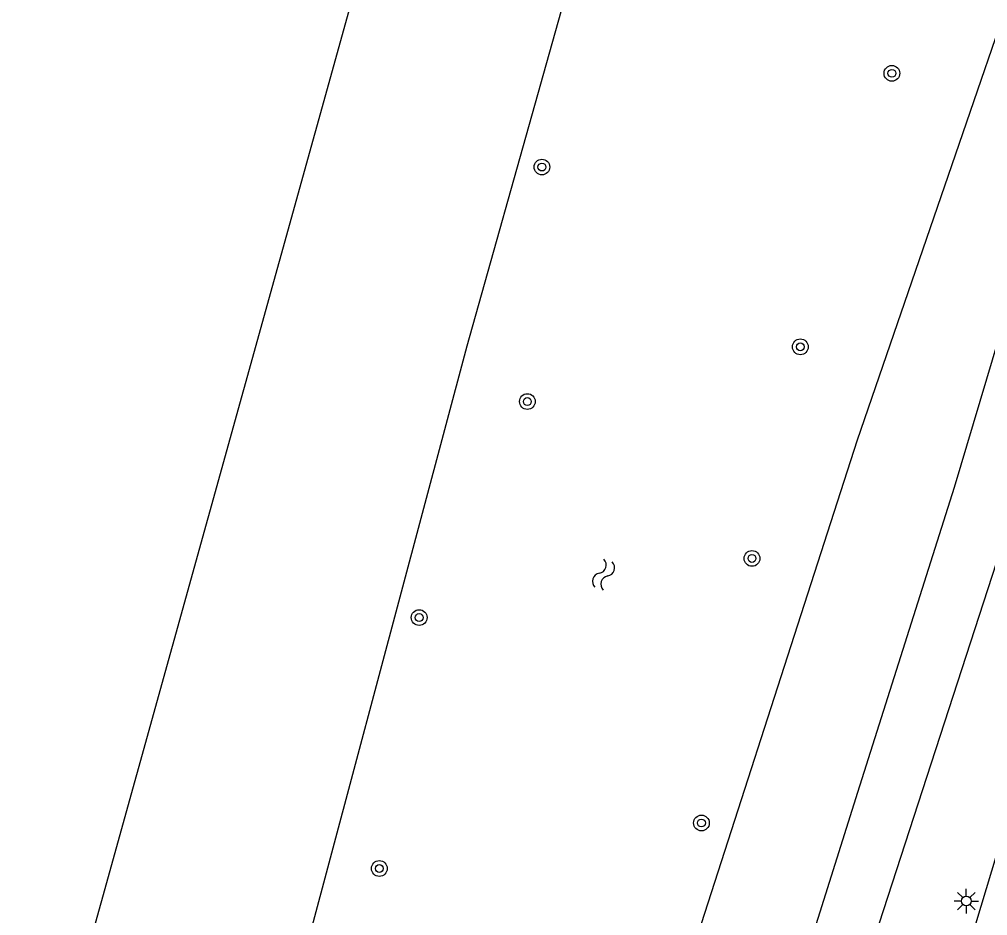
# Model space of a CAD drawing. Extents: x 125000 to 129004, y 397500 to 399008.
# Drawn here: x 125957.36 to 126006.61, y 397944.36 to 397989.93 of the extents above; entities that cross this region are included whole.
import ezdxf

# ---------------------------------------------------------------- set-up
doc = ezdxf.new("R2010")
doc.units = 0
for name, color, linetype in [('gg-knt-verharding', 7, 'Continuous'), ('gg-kntw-bovenkant insteek waterloop', 7, 'Continuous'), ('gg-kntw-greppel-droge sloot', 7, 'Continuous'), ('gt-symb-boom', 7, 'Continuous'), ('gt-symb-lichtmast', 7, 'Continuous'), ('gt-symb-watersymbool', 7, 'Continuous'), ('gx-grn-maaiveld', 7, 'Continuous')]:
    doc.layers.add(name, color=color, linetype=linetype)

# ---------------------------------------------------------------- blocks, each defined once
blk = doc.blocks.new('gt0-LMAST')
at = {"layer": 'gt-symb-lichtmast'}
for p, q in [((-0.005, 0.246), (-0.005, 0.621)), ((-0.182, 0.173), (-0.447, 0.438)), ((0.172, 0.173), (0.437, 0.438)), ((-0.255, -0.004), (-0.63, -0.004)), ((-0.182, -0.181), (-0.447, -0.446)), ((-0.005, -0.254), (-0.005, -0.629)), ((0.437, -0.446), (0.172, -0.181)), ((0.245, -0.004), (0.62, -0.004))]:
    blk.add_line(p, q, dxfattribs=at)
blk.add_circle((-0.005, -0.004), 0.25, dxfattribs=at)
blk = doc.blocks.new('gt0-BOOM')
at = {"layer": 'gt-symb-boom'}
for radius in [0.4, 0.2]:
    blk.add_circle((0, 0), radius, dxfattribs=at)
blk = doc.blocks.new('gt0-WA')
at = {"layer": 'gt-symb-watersymbool'}
for centre, start, end in [((-0.323, 0.022), 28.0725, 151.9275), ((0.427, 0.422), 208.0725, 331.9275), ((-0.323, -0.428), 28.0725, 151.9275), ((0.427, -0.028), 208.0725, 331.9275)]:
    blk.add_arc(centre, 0.425, start, end, dxfattribs=at)

msp = doc.modelspace()

# ---------------------------------------------------------------- linework, layer by layer
at = {"layer": 'gg-knt-verharding'}
msp.add_lwpolyline([(126000, 397923.999), (126022.941, 398000), (126030.248, 398024.301), (126034.113, 398037.727), (126037.981, 398051.687), (126040.076, 398057.318), (126042.344, 398062.881), (126045.447, 398069.84)], dxfattribs=at)
at = {"layer": 'gg-kntw-bovenkant insteek waterloop'}
for points in [[(125985.552, 397927.188), (125989.7, 397936.645), (126000, 397968.545), (126013.143, 398006.769), (126021.56, 398035.897)], [(125969.853, 397934.794), (125980.144, 397973.332), (125987.632, 398000)]]:
    msp.add_lwpolyline(points, dxfattribs=at)
at = {"layer": 'gg-kntw-greppel-droge sloot'}
for points in [[(126050.878, 398121.788), (126045.773, 398099.565), (126041.467, 398085.027), (126031.635, 398055.902), (126015.018, 398000), (126004.905, 397966.13), (126000, 397950.621)], [(126000, 397940.547), (126007.971, 397965.059), (126023.928, 398017.49), (126034.572, 398054.919), (126042.056, 398076.231)], [(126000, 397950.621), (125989.634, 397917.722), (125977.684, 397917.073), (125967.119, 397917.961), (125965.479, 397918.416)]]:
    msp.add_lwpolyline(points, dxfattribs=at)
at = {"layer": 'gx-grn-maaiveld'}
msp.add_lwpolyline([(125990.528, 398049.413), (125957.878, 397931.947), (125957.359, 397930.331)], dxfattribs=at)

# ---------------------------------------------------------------- block references
at = {"layer": 'gt-symb-boom'}
for p in [(126001.744, 397987.187), (125983.941, 397982.421), (125997.087, 397973.28), (125983.201, 397970.497), (125994.626, 397962.52), (125977.697, 397959.513), (125992.055, 397949.069), (125975.672, 397946.754)]:
    msp.add_blockref('gt0-BOOM', p, dxfattribs=at)
at = {"layer": 'gt-symb-lichtmast'}
msp.add_blockref('gt0-LMAST', (126005.535, 397945.102), dxfattribs=at)
at = {"layer": 'gt-symb-watersymbool', "rotation": -107.94556305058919}
msp.add_blockref('gt0-WA', (125987.095, 397961.745), dxfattribs=at)

doc.saveas('drawing.dxf')
